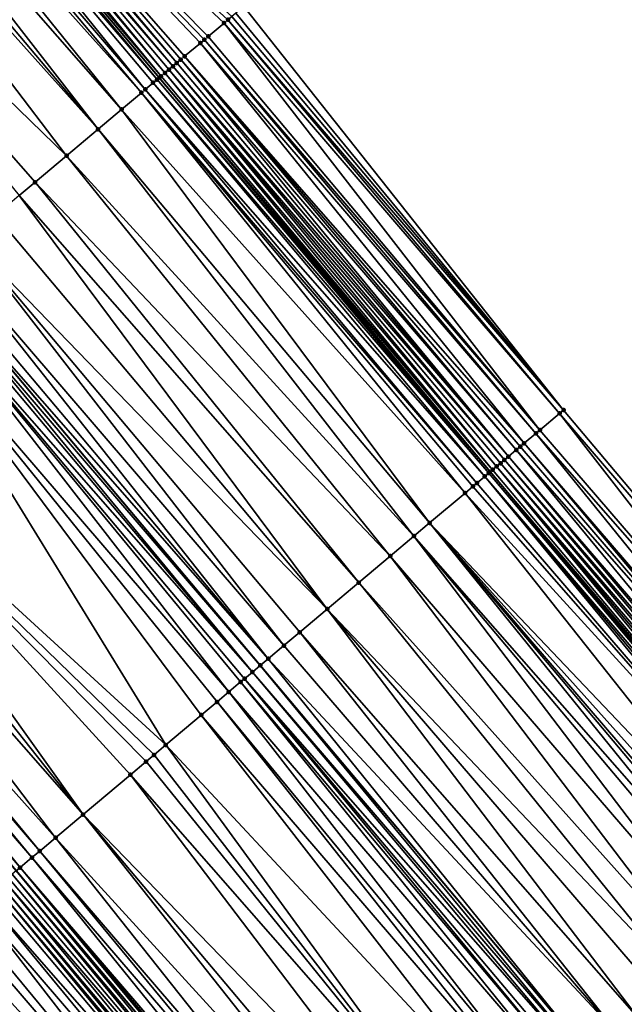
# Model space of a CAD drawing. Header units: feet. Extents: x 2004186 to 2014793, y 836912 to 864902.
# Tile 470 of 656: x 2007687 to 2007711, y 851628 to 851667. Entities that reach past the tile are written whole.
import ezdxf

# ---------------------------------------------------------------- set-up
doc = ezdxf.new("R2010")
doc.units = ezdxf.units.FT
doc.header["$LTSCALE"] = 100
doc.header["$MEASUREMENT"] = 0
for name, color, linetype, lineweight in [('EP_Travel Lane', 5, 'Continuous', 40), ('GPL_Skip Line', 2, 'Continuous', 40), ('Road Shots', 4, 'Continuous', 200), ('Road X-Section', 30, 'Continuous', 13)]:
    doc.layers.add(name, color=color, linetype=linetype, lineweight=lineweight)
doc.layers.add('I-77 SB_MM21-27-Surface-Border', color=7, linetype='Continuous')
doc.layers.add('I-77 SB_MM21-27-Surface-TIN', color=7, linetype='Continuous')

msp = doc.modelspace()

# ---------------------------------------------------------------- linework, layer by layer
at = {"layer": 'EP_Travel Lane'}
for points in [[(2007782.686232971, 851557.2412570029, 433.7958498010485), (2007769.80045487, 851572.5534538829, 433.8815698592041), (2007756.929217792, 851587.861149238, 433.9588030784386), (2007744.058041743, 851603.1687720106, 434.0614001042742), (2007731.186789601, 851618.4764852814, 434.1323963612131), (2007718.315545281, 851633.784189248, 434.206625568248), (2007705.444334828, 851649.0918529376, 434.2949388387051), (2007692.573054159, 851664.3996001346, 434.354049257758), (2007679.701829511, 851679.7072807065, 434.4364692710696), (2007666.830589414, 851695.014979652, 434.5124527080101), (2007653.949308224, 851710.3197456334, 434.5540885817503), (2007641.068784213, 851725.6196186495, 434.6458091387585), (2007628.188213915, 851740.9195466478, 434.7046418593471), (2007615.30766497, 851756.2194492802, 434.778561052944), (2007602.427108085, 851771.5193613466, 434.8469044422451), (2007589.54651904, 851786.819311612, 434.8923753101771)], [(2007751.491628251, 851557.1347434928, 433.8221837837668), (2007738.599280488, 851572.4246686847, 433.8977102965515), (2007725.706973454, 851587.7145455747, 433.9901244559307), (2007712.814590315, 851603.0045127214, 434.0509528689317), (2007699.922222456, 851618.2944617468, 434.1181382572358), (2007687.02989276, 851633.584365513, 434.2011402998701), (2007674.137544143, 851648.8742917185, 434.2763241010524), (2007661.245206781, 851664.1642045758, 434.3561411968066), (2007648.352864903, 851679.4541227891, 434.4341039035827), (2007635.435319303, 851694.7164796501, 434.5035539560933), (2007622.506948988, 851709.976055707, 434.5856615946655), (2007609.578546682, 851725.2356695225, 434.6450565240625), (2007596.650155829, 851740.4952698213, 434.712679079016), (2007583.721765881, 851755.7548690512, 434.7808641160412), (2007570.793330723, 851771.014521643, 434.817005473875), (2007557.86489253, 851786.2741778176, 434.8509902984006)]]:
    msp.add_polyline3d(points, dxfattribs=at)
at = {"layer": 'GPL_Skip Line'}
msp.add_polyline3d([(2007773.794784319, 851549.7693348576, 433.9359613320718), (2007760.925126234, 851565.0783076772, 434.0207287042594), (2007748.042018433, 851580.3759649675, 434.1063569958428), (2007735.158961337, 851595.6735620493, 434.2130335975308), (2007722.275788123, 851610.9712970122, 434.2715080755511), (2007709.392666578, 851626.2689706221, 434.3514310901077), (2007696.509546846, 851641.5666420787, 434.4321068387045), (2007683.62636174, 851656.8643911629, 434.4856448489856), (2007670.743281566, 851672.1620156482, 434.5827413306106), (2007657.860085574, 851687.4597776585, 434.6317604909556), (2007644.972511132, 851702.753757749, 434.7048551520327), (2007632.083729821, 851718.0467450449, 434.7708450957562), (2007619.194925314, 851733.3397598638, 434.8203452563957), (2007606.306136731, 851748.632755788, 434.8811657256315), (2007593.417325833, 851763.9257781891, 434.9261233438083), (2007580.528480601, 851779.2188413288, 434.9466733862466)], dxfattribs=at)
at = {"layer": 'I-77 SB_MM21-27-Surface-Border', "color": 3, "linetype": 'ByBlock', "lineweight": -2}
msp.add_polyline3d([(2007591.386305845, 851788.3702145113, 434.7703173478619), (2007604.733864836, 851773.463909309, 434.69425341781), (2007617.928434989, 851758.4287847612, 434.576800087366), (2007630.817211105, 851743.1358036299, 434.5072017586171), (2007643.706010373, 851727.8427950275, 434.4539273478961), (2007656.900594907, 851712.8076534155, 434.3467085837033), (2007669.63860744, 851697.380786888, 434.30776273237), (2007680.380496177, 851680.2789174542, 434.4181888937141), (2007695.863653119, 851667.1720922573, 434.0934191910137), (2007708.287999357, 851651.4877336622, 434.0793421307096), (2007721.171122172, 851636.1900585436, 433.9999380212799), (2007734.054243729, 851620.8923849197, 433.9200283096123), (2007746.478461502, 851605.2081788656, 433.852579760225), (2007759.20858075, 851589.7817019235, 433.7625568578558), (2007771.785840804, 851574.226251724, 433.721839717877), (2007784.359459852, 851558.6478275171, 433.6747839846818)], dxfattribs=at)
at = {"layer": 'I-77 SB_MM21-27-Surface-TIN', "color": 128, "linetype": 'ByBlock', "lineweight": -2}
for points in [[(2007680.227551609, 851680.1500455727, 434.4320473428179), (2007680.074587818, 851680.0211965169, 434.4379260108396), (2007693.11066745, 851664.8523787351, 434.3497449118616)], [(2007680.227551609, 851680.1500455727, 434.4320473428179), (2007693.263614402, 851664.9812477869, 434.3368755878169), (2007680.380496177, 851680.2789174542, 434.4181888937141)], [(2007680.227551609, 851680.1500455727, 434.4320473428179), (2007693.11066745, 851664.8523787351, 434.3497449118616), (2007693.263614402, 851664.9812477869, 434.3368755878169)], [(2007680.380496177, 851680.2789174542, 434.4181888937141), (2007695.251897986, 851666.6565772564, 434.1584584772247), (2007695.404835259, 851666.785457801, 434.1415714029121)], [(2007680.380496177, 851680.2789174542, 434.4181888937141), (2007695.098955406, 851666.5277030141, 434.1731423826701), (2007695.251897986, 851666.6565772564, 434.1584584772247)], [(2007680.380496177, 851680.2789174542, 434.4181888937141), (2007694.487172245, 851666.0122212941, 434.2265469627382), (2007695.098955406, 851666.5277030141, 434.1731423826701)], [(2007680.380496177, 851680.2789174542, 434.4181888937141), (2007694.334207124, 851665.8833738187, 434.2318733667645), (2007694.487172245, 851666.0122212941, 434.2265469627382)], [(2007680.380496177, 851680.2789174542, 434.4181888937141), (2007694.181256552, 851665.7545090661, 434.2432397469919), (2007694.334207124, 851665.8833738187, 434.2318733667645)], [(2007680.380496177, 851680.2789174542, 434.4181888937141), (2007693.569472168, 851665.2390287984, 434.2961366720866), (2007694.181256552, 851665.7545090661, 434.2432397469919)], [(2007680.380496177, 851680.2789174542, 434.4181888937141), (2007693.4165386, 851665.1101438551, 434.3145615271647), (2007693.569472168, 851665.2390287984, 434.2961366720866)], [(2007680.380496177, 851680.2789174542, 434.4181888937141), (2007693.263614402, 851664.9812477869, 434.3368755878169), (2007693.4165386, 851665.1101438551, 434.3145615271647)], [(2007679.462713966, 851679.5058224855, 434.4536828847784), (2007692.498781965, 851664.337018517, 434.3606735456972), (2007679.701829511, 851679.7072807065, 434.4364692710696)], [(2007679.768616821, 851679.7635499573, 434.4316613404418), (2007679.701829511, 851679.7072807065, 434.4364692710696), (2007692.651727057, 851664.4658897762, 434.3470324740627)], [(2007692.498781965, 851664.337018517, 434.3606735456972), (2007692.573054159, 851664.3996001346, 434.354049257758), (2007679.701829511, 851679.7072807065, 434.4364692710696)], [(2007692.651727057, 851664.4658897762, 434.3470324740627), (2007679.701829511, 851679.7072807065, 434.4364692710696), (2007692.573054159, 851664.3996001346, 434.354049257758)], [(2007679.921608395, 851679.8923660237, 434.4373154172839), (2007679.768616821, 851679.7635499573, 434.4316613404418), (2007692.651727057, 851664.4658897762, 434.3470324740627)], [(2007680.074587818, 851680.0211965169, 434.4379260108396), (2007679.921608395, 851679.8923660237, 434.4373154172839), (2007692.804716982, 851664.5947077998, 434.3520021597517)], [(2007679.921608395, 851679.8923660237, 434.4373154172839), (2007692.651727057, 851664.4658897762, 434.3470324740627), (2007692.804716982, 851664.5947077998, 434.3520021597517)], [(2007680.074587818, 851680.0211965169, 434.4379260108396), (2007692.957700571, 851664.7235333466, 434.354341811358), (2007693.11066745, 851664.8523787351, 434.3497449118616)], [(2007680.074587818, 851680.0211965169, 434.4379260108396), (2007692.804716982, 851664.5947077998, 434.3520021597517), (2007692.957700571, 851664.7235333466, 434.354341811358)], [(2007679.462713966, 851679.5058224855, 434.4536828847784), (2007679.003820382, 851679.1192779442, 434.4704010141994), (2007692.039895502, 851663.9504655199, 434.3803482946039)], [(2007679.462713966, 851679.5058224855, 434.4536828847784), (2007692.345827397, 851664.2081585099, 434.3703809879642), (2007692.498781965, 851664.337018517, 434.3606735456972)], [(2007679.462713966, 851679.5058224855, 434.4536828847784), (2007692.039895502, 851663.9504655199, 434.3803482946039), (2007692.345827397, 851664.2081585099, 434.3703809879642)], [(2007679.003820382, 851679.1192779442, 434.4704010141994), (2007678.544915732, 851678.7327465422, 434.4825257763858), (2007691.886923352, 851663.8216263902, 434.3827571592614)], [(2007679.003820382, 851679.1192779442, 434.4704010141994), (2007691.886923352, 851663.8216263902, 434.3827571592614), (2007692.039895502, 851663.9504655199, 434.3803482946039)], [(2007678.544915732, 851678.7327465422, 434.4825257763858), (2007677.933028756, 851678.2173880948, 434.4928346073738), (2007691.122062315, 851663.1774310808, 434.3946828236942)], [(2007678.544915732, 851678.7327465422, 434.4825257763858), (2007691.122062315, 851663.1774310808, 434.3946828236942), (2007691.886923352, 851663.8216263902, 434.3827571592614)], [(2007677.933028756, 851678.2173880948, 434.4928346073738), (2007677.3211309, 851677.7020425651, 434.4986275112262), (2007690.204217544, 851662.404410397, 434.4042086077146)], [(2007677.933028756, 851678.2173880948, 434.4928346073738), (2007690.204217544, 851662.404410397, 434.4042086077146), (2007691.122062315, 851663.1774310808, 434.3946828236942)], [(2007677.3211309, 851677.7020425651, 434.4986275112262), (2007676.862209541, 851677.315531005, 434.5038156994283), (2007690.204217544, 851662.404410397, 434.4042086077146)], [(2007676.862209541, 851677.315531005, 434.5038156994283), (2007674.567593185, 851675.3829845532, 434.5257892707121), (2007688.980429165, 851661.3737106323, 434.4188393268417)], [(2007676.862209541, 851677.315531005, 434.5038156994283), (2007688.980429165, 851661.3737106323, 434.4188393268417), (2007690.204217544, 851662.404410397, 434.4042086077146)], [(2007674.567593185, 851675.3829845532, 434.5257892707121), (2007687.756627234, 851660.3430269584, 434.4278447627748), (2007688.980429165, 851661.3737106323, 434.4188393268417)], [(2007674.567593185, 851675.3829845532, 434.5257892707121), (2007687.14473076, 851659.8276797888, 434.4342117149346), (2007687.756627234, 851660.3430269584, 434.4278447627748)], [(2007695.557765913, 851666.9143462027, 434.1219374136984), (2007708.287999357, 851651.4877336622, 434.0793421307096), (2007695.863653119, 851667.1720922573, 434.0934191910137)], [(2007695.251897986, 851666.6565772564, 434.1584584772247), (2007695.098955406, 851666.5277030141, 434.1731423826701), (2007708.135046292, 851651.3588718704, 434.089673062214)], [(2007695.404835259, 851666.785457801, 434.1415714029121), (2007695.251897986, 851666.6565772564, 434.1584584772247), (2007708.287999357, 851651.4877336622, 434.0793421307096)], [(2007695.251897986, 851666.6565772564, 434.1584584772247), (2007708.135046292, 851651.3588718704, 434.089673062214), (2007708.287999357, 851651.4877336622, 434.0793421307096)], [(2007695.557765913, 851666.9143462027, 434.1219374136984), (2007695.404835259, 851666.785457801, 434.1415714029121), (2007708.287999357, 851651.4877336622, 434.0793421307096)], [(2007695.098955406, 851666.5277030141, 434.1731423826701), (2007694.487172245, 851666.0122212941, 434.2265469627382), (2007707.370321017, 851650.7145153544, 434.1579532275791)], [(2007695.098955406, 851666.5277030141, 434.1731423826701), (2007707.370321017, 851650.7145153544, 434.1579532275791), (2007708.135046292, 851651.3588718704, 434.089673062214)], [(2007694.487172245, 851666.0122212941, 434.2265469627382), (2007694.334207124, 851665.8833738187, 434.2318733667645), (2007707.370321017, 851650.7145153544, 434.1579532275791)], [(2007694.181256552, 851665.7545090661, 434.2432397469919), (2007693.569472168, 851665.2390287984, 434.2961366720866), (2007706.758519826, 851650.1990550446, 434.2038715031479)], [(2007694.334207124, 851665.8833738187, 434.2318733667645), (2007694.181256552, 851665.7545090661, 434.2432397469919), (2007707.2173678, 851650.5856537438, 434.1682208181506)], [(2007694.181256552, 851665.7545090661, 434.2432397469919), (2007706.758519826, 851650.1990550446, 434.2038715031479), (2007707.2173678, 851650.5856537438, 434.1682208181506)], [(2007694.334207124, 851665.8833738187, 434.2318733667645), (2007707.2173678, 851650.5856537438, 434.1682208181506), (2007707.370321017, 851650.7145153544, 434.1579532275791)], [(2007693.569472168, 851665.2390287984, 434.2961366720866), (2007693.4165386, 851665.1101438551, 434.3145615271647), (2007706.452638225, 851649.9413023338, 434.2347159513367)], [(2007693.569472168, 851665.2390287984, 434.2961366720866), (2007706.605575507, 851650.0701828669, 434.2178332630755), (2007706.758519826, 851650.1990550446, 434.2038715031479)], [(2007693.569472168, 851665.2390287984, 434.2961366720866), (2007706.452638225, 851649.9413023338, 434.2347159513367), (2007706.605575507, 851650.0701828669, 434.2178332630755)], [(2007693.11066745, 851664.8523787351, 434.3497449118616), (2007692.957700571, 851664.7235333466, 434.354341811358), (2007705.993827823, 851649.5546590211, 434.2859631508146)], [(2007693.263614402, 851664.9812477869, 434.3368755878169), (2007693.11066745, 851664.8523787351, 434.3497449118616), (2007706.146771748, 851649.6835316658, 434.2718381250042)], [(2007693.11066745, 851664.8523787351, 434.3497449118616), (2007705.993827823, 851649.5546590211, 434.2859631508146), (2007706.146771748, 851649.6835316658, 434.2718381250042)], [(2007693.4165386, 851665.1101438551, 434.3145615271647), (2007693.263614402, 851664.9812477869, 434.3368755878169), (2007706.146771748, 851649.6835316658, 434.2718381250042)], [(2007693.4165386, 851665.1101438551, 434.3145615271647), (2007706.146771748, 851649.6835316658, 434.2718381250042), (2007706.452638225, 851649.9413023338, 434.2347159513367)], [(2007692.498781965, 851664.337018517, 434.3606735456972), (2007705.444334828, 851649.0918529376, 434.2949388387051), (2007692.573054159, 851664.3996001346, 434.354049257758)], [(2007692.651727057, 851664.4658897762, 434.3470324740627), (2007692.573054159, 851664.3996001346, 434.354049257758), (2007705.534910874, 851649.1681422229, 434.2929819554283)], [(2007705.534910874, 851649.1681422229, 434.2929819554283), (2007692.573054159, 851664.3996001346, 434.354049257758), (2007705.444334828, 851649.0918529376, 434.2949388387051)], [(2007692.804716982, 851664.5947077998, 434.3520021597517), (2007692.651727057, 851664.4658897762, 434.3470324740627), (2007705.534910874, 851649.1681422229, 434.2929819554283)], [(2007692.957700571, 851664.7235333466, 434.354341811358), (2007692.804716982, 851664.5947077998, 434.3520021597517), (2007705.687892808, 851649.296969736, 434.2946345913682)], [(2007692.804716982, 851664.5947077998, 434.3520021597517), (2007705.534910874, 851649.1681422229, 434.2929819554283), (2007705.687892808, 851649.296969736, 434.2946345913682)], [(2007692.957700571, 851664.7235333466, 434.354341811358), (2007705.840867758, 851649.4258055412, 434.2933883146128), (2007705.993827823, 851649.5546590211, 434.2859631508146)], [(2007692.957700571, 851664.7235333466, 434.354341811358), (2007705.687892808, 851649.296969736, 434.2946345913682), (2007705.840867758, 851649.4258055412, 434.2933883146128)], [(2007692.345827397, 851664.2081585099, 434.3703809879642), (2007692.039895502, 851663.9504655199, 434.3803482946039), (2007705.228980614, 851648.9104472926, 434.3036269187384)], [(2007692.498781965, 851664.337018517, 434.3606735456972), (2007692.345827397, 851664.2081585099, 434.3703809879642), (2007705.381940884, 851649.0393005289, 434.2962868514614)], [(2007692.345827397, 851664.2081585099, 434.3703809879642), (2007705.228980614, 851648.9104472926, 434.3036269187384), (2007705.381940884, 851649.0393005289, 434.2962868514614)], [(2007692.498781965, 851664.337018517, 434.3606735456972), (2007705.381940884, 851649.0393005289, 434.2962868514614), (2007705.444334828, 851649.0918529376, 434.2949388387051)], [(2007691.886923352, 851663.8216263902, 434.3827571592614), (2007691.122062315, 851663.1774310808, 434.3946828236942), (2007704.464130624, 851648.2662388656, 434.3201364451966)], [(2007692.039895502, 851663.9504655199, 434.3803482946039), (2007691.886923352, 851663.8216263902, 434.3827571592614), (2007704.923042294, 851648.6527619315, 434.3109264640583)], [(2007691.886923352, 851663.8216263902, 434.3827571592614), (2007704.770067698, 851648.5239257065, 434.3123194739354), (2007704.923042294, 851648.6527619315, 434.3109264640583)], [(2007691.886923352, 851663.8216263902, 434.3827571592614), (2007704.464130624, 851648.2662388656, 434.3201364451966), (2007704.770067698, 851648.5239257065, 434.3123194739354)], [(2007692.039895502, 851663.9504655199, 434.3803482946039), (2007704.923042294, 851648.6527619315, 434.3109264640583), (2007705.228980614, 851648.9104472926, 434.3036269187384)], [(2007691.122062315, 851663.1774310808, 434.3946828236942), (2007690.204217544, 851662.404410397, 434.4042086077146), (2007703.087383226, 851647.1066843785, 434.3426236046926)], [(2007691.122062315, 851663.1774310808, 434.3946828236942), (2007703.087383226, 851647.1066843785, 434.3426236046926), (2007704.464130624, 851648.2662388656, 434.3201364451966)], [(2007690.204217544, 851662.404410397, 434.4042086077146), (2007688.980429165, 851661.3737106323, 434.4188393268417), (2007702.475486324, 851646.5913377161, 434.3488117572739)], [(2007690.204217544, 851662.404410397, 434.4042086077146), (2007702.475486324, 851646.5913377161, 434.3488117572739), (2007703.087383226, 851647.1066843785, 434.3426236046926)], [(2007688.980429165, 851661.3737106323, 434.4188393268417), (2007687.756627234, 851660.3430269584, 434.4278447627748), (2007701.557649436, 851645.8183076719, 434.3616075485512)], [(2007688.980429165, 851661.3737106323, 434.4188393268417), (2007701.557649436, 851645.8183076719, 434.3616075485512), (2007702.475486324, 851646.5913377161, 434.3488117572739)], [(2007687.756627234, 851660.3430269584, 434.4278447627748), (2007687.14473076, 851659.8276797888, 434.4342117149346), (2007700.333849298, 851644.7876218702, 434.3713538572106)], [(2007687.756627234, 851660.3430269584, 434.4278447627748), (2007700.333849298, 851644.7876218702, 434.3713538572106), (2007701.557649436, 851645.8183076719, 434.3616075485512)], [(2007687.14473076, 851659.8276797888, 434.4342117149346), (2007686.226887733, 851659.0546570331, 434.4444618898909), (2007699.110051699, 851643.7569330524, 434.382154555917)], [(2007687.14473076, 851659.8276797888, 434.4342117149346), (2007699.110051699, 851643.7569330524, 434.382154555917), (2007700.333849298, 851644.7876218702, 434.3713538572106)], [(2007686.226887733, 851659.0546570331, 434.4444618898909), (2007685.156083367, 851658.1527823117, 434.4616081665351), (2007699.110051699, 851643.7569330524, 434.382154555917)], [(2007685.156083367, 851658.1527823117, 434.4616081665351), (2007684.391228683, 851657.5085794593, 434.4761707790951), (2007697.427372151, 851642.3396858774, 434.4145026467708)], [(2007685.156083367, 851658.1527823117, 434.4616081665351), (2007698.039247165, 851642.8550585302, 434.3992285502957), (2007699.110051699, 851643.7569330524, 434.382154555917)], [(2007685.156083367, 851658.1527823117, 434.4616081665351), (2007697.427372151, 851642.3396858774, 434.4145026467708), (2007698.039247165, 851642.8550585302, 434.3992285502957)], [(2007684.391228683, 851657.5085794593, 434.4761707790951), (2007683.932306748, 851657.1220685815, 434.4811210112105), (2007696.815484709, 851641.8243279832, 434.4246173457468)], [(2007684.391228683, 851657.5085794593, 434.4761707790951), (2007696.815484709, 851641.8243279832, 434.4246173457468), (2007697.427372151, 851642.3396858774, 434.4145026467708)], [(2007683.932306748, 851657.1220685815, 434.4811210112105), (2007683.62636174, 851656.8643911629, 434.4856448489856), (2007696.815484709, 851641.8243279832, 434.4246173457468)], [(2007683.473389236, 851656.7355524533, 434.4879067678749), (2007683.320405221, 851656.6067274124, 434.4853902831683), (2007696.203591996, 851641.308976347, 434.4325443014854)], [(2007683.473389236, 851656.7355524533, 434.4879067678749), (2007696.509546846, 851641.5666420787, 434.4321068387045), (2007683.62636174, 851656.8643911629, 434.4856448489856)], [(2007683.473389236, 851656.7355524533, 434.4879067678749), (2007696.203591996, 851641.308976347, 434.4325443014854), (2007696.509546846, 851641.5666420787, 434.4321068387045)], [(2007696.815484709, 851641.8243279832, 434.4246173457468), (2007683.62636174, 851656.8643911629, 434.4856448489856), (2007696.509546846, 851641.5666420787, 434.4321068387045)], [(2007683.01445113, 851656.3490607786, 434.4861437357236), (2007682.249515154, 851655.704954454, 434.4669611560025), (2007695.285699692, 851640.5360121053, 434.4223361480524)], [(2007683.320405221, 851656.6067274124, 434.4853902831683), (2007683.01445113, 851656.3490607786, 434.4861437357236), (2007696.203591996, 851641.308976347, 434.4325443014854)], [(2007683.01445113, 851656.3490607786, 434.4861437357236), (2007695.897640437, 851641.0513067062, 434.4343482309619), (2007696.203591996, 851641.308976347, 434.4325443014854)], [(2007683.01445113, 851656.3490607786, 434.4861437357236), (2007695.744660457, 851640.922476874, 434.4335063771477), (2007695.897640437, 851641.0513067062, 434.4343482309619)], [(2007683.01445113, 851656.3490607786, 434.4861437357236), (2007695.285699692, 851640.5360121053, 434.4223361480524), (2007695.744660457, 851640.922476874, 434.4335063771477)], [(2007682.249515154, 851655.704954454, 434.4669611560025), (2007677.965873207, 851652.0979596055, 434.3593394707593), (2007692.837888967, 851638.4748903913, 434.3544695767)], [(2007682.249515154, 851655.704954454, 434.4669611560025), (2007694.826732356, 851640.1495551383, 434.4084384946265), (2007695.285699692, 851640.5360121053, 434.4223361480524)], [(2007682.249515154, 851655.704954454, 434.4669611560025), (2007694.214783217, 851639.6342705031, 434.3929424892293), (2007694.826732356, 851640.1495551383, 434.4084384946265)], [(2007682.249515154, 851655.704954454, 434.4669611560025), (2007692.837888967, 851638.4748903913, 434.3544695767), (2007694.214783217, 851639.6342705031, 434.3929424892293)], [(2007677.965873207, 851652.0979596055, 434.3593394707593), (2007677.200951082, 851651.4538368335, 434.3459067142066), (2007689.625154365, 851635.7696479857, 434.2724410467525)], [(2007677.965873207, 851652.0979596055, 434.3593394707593), (2007692.378929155, 851638.0884244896, 434.3436954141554), (2007692.837888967, 851638.4748903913, 434.3544695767)], [(2007677.965873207, 851652.0979596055, 434.3593394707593), (2007692.072950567, 851637.8307869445, 434.3342790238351), (2007692.378929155, 851638.0884244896, 434.3436954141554)], [(2007677.965873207, 851652.0979596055, 434.3593394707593), (2007691.461006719, 851637.3154960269, 434.3209792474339), (2007692.072950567, 851637.8307869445, 434.3342790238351)], [(2007677.965873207, 851652.0979596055, 434.3593394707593), (2007689.625154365, 851635.7696479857, 434.2724410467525), (2007691.461006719, 851637.3154960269, 434.3209792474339)], [(2007677.200951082, 851651.4538368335, 434.3459067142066), (2007676.436023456, 851650.8097205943, 434.3301901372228), (2007689.625154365, 851635.7696479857, 434.2724410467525)], [(2007708.135046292, 851651.3588718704, 434.089673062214), (2007707.370321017, 851650.7145153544, 434.1579532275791), (2007720.406398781, 851635.545699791, 434.0690006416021)], [(2007708.287999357, 851651.4877336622, 434.0793421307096), (2007708.135046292, 851651.3588718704, 434.089673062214), (2007721.171122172, 851636.1900585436, 433.9999380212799)], [(2007708.135046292, 851651.3588718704, 434.089673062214), (2007720.406398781, 851635.545699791, 434.0690006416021), (2007721.171122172, 851636.1900585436, 433.9999380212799)], [(2007676.436023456, 851650.8097205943, 434.3301901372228), (2007675.212149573, 851649.7791223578, 434.3093274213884), (2007688.554262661, 851634.8678769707, 434.2533298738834)], [(2007676.436023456, 851650.8097205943, 434.3301901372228), (2007688.554262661, 851634.8678769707, 434.2533298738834), (2007689.625154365, 851635.7696479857, 434.2724410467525)], [(2007707.2173678, 851650.5856537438, 434.1682208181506), (2007706.758519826, 851650.1990550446, 434.2038715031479), (2007719.79459762, 851635.0302394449, 434.114931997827)], [(2007707.370321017, 851650.7145153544, 434.1579532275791), (2007707.2173678, 851650.5856537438, 434.1682208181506), (2007720.406398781, 851635.545699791, 434.0690006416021)], [(2007707.2173678, 851650.5856537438, 434.1682208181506), (2007719.79459762, 851635.0302394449, 434.114931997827), (2007720.406398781, 851635.545699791, 434.0690006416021)], [(2007706.452638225, 851649.9413023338, 434.2347159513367), (2007706.146771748, 851649.6835316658, 434.2718381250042), (2007719.182833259, 851634.514735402, 434.1761394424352)], [(2007706.605575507, 851650.0701828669, 434.2178332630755), (2007706.452638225, 851649.9413023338, 434.2347159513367), (2007719.641653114, 851634.9013674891, 434.1288163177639)], [(2007706.452638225, 851649.9413023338, 434.2347159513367), (2007719.182833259, 851634.514735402, 434.1761394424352), (2007719.641653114, 851634.9013674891, 434.1288163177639)], [(2007706.758519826, 851650.1990550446, 434.2038715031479), (2007706.605575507, 851650.0701828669, 434.2178332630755), (2007719.641653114, 851634.9013674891, 434.1288163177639)], [(2007706.758519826, 851650.1990550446, 434.2038715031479), (2007719.641653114, 851634.9013674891, 434.1288163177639), (2007719.79459762, 851635.0302394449, 434.114931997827)], [(2007674.906176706, 851649.5214780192, 434.3022867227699), (2007674.600188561, 851649.2638518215, 434.288904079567), (2007687.636344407, 851634.0949435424, 434.2323497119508)], [(2007675.212149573, 851649.7791223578, 434.3093274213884), (2007674.906176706, 851649.5214780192, 434.3022867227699), (2007687.942321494, 851634.3525828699, 434.2411429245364)], [(2007674.906176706, 851649.5214780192, 434.3022867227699), (2007687.636344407, 851634.0949435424, 434.2323497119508), (2007687.942321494, 851634.3525828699, 434.2411429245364)], [(2007675.212149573, 851649.7791223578, 434.3093274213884), (2007687.942321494, 851634.3525828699, 434.2411429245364), (2007688.554262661, 851634.8678769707, 434.2533298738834)], [(2007705.993827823, 851649.5546590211, 434.2859631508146), (2007705.840867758, 851649.4258055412, 434.2933883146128), (2007718.876931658, 851634.2570064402, 434.1986816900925)], [(2007706.146771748, 851649.6835316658, 434.2718381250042), (2007705.993827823, 851649.5546590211, 434.2859631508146), (2007719.029886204, 851634.3858664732, 434.1889654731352)], [(2007705.993827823, 851649.5546590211, 434.2859631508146), (2007718.876931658, 851634.2570064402, 434.1986816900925), (2007719.029886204, 851634.3858664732, 434.1889654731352)], [(2007706.146771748, 851649.6835316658, 434.2718381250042), (2007719.029886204, 851634.3858664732, 434.1889654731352), (2007719.182833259, 851634.514735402, 434.1761394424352)], [(2007674.600188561, 851649.2638518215, 434.288904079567), (2007674.141224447, 851648.8773910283, 434.2763452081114), (2007687.17736973, 851633.7084952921, 434.2154046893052)], [(2007674.600188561, 851649.2638518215, 434.288904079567), (2007687.17736973, 851633.7084952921, 434.2154046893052), (2007687.636344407, 851634.0949435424, 434.2323497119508)], [(2007705.381940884, 851649.0393005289, 434.2962868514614), (2007718.315545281, 851633.784189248, 434.206625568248), (2007705.444334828, 851649.0918529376, 434.2949388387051)], [(2007705.534910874, 851649.1681422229, 434.2929819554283), (2007705.444334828, 851649.0918529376, 434.2949388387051), (2007718.418011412, 851633.8704935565, 434.2043323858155)], [(2007718.418011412, 851633.8704935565, 434.2043323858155), (2007705.444334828, 851649.0918529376, 434.2949388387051), (2007718.315545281, 851633.784189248, 434.206625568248)], [(2007705.687892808, 851649.296969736, 434.2946345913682), (2007705.534910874, 851649.1681422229, 434.2929819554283), (2007718.418011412, 851633.8704935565, 434.2043323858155)], [(2007705.840867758, 851649.4258055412, 434.2933883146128), (2007705.687892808, 851649.296969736, 434.2946345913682), (2007718.72396899, 851634.1281560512, 434.2050264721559)], [(2007705.687892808, 851649.296969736, 434.2946345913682), (2007718.570992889, 851633.9993216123, 434.2057950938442), (2007718.72396899, 851634.1281560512, 434.2050264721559)], [(2007705.687892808, 851649.296969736, 434.2946345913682), (2007718.418011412, 851633.8704935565, 434.2043323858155), (2007718.570992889, 851633.9993216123, 434.2057950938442)], [(2007705.840867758, 851649.4258055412, 434.2933883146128), (2007718.72396899, 851634.1281560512, 434.2050264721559), (2007718.876931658, 851634.2570064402, 434.1986816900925)], [(2007674.141224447, 851648.8773910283, 434.2763452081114), (2007687.02989276, 851633.584365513, 434.2011402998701), (2007687.17736973, 851633.7084952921, 434.2154046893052)], [(2007705.228980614, 851648.9104472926, 434.3036269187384), (2007704.923042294, 851648.6527619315, 434.3109264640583), (2007717.959119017, 851633.4839476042, 434.2215435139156)], [(2007705.381940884, 851649.0393005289, 434.2962868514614), (2007705.228980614, 851648.9104472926, 434.3036269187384), (2007718.265041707, 851633.7416515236, 434.2077558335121)], [(2007705.228980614, 851648.9104472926, 434.3036269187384), (2007718.112083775, 851633.6127955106, 434.2160667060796), (2007718.265041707, 851633.7416515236, 434.2077558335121)], [(2007705.228980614, 851648.9104472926, 434.3036269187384), (2007717.959119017, 851633.4839476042, 434.2215435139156), (2007718.112083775, 851633.6127955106, 434.2160667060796)], [(2007705.381940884, 851649.0393005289, 434.2962868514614), (2007718.265041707, 851633.7416515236, 434.2077558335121), (2007718.315545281, 851633.784189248, 434.206625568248)], [(2007704.770067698, 851648.5239257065, 434.3123194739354), (2007704.464130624, 851648.2662388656, 434.3201364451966), (2007717.959119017, 851633.4839476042, 434.2215435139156)], [(2007704.923042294, 851648.6527619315, 434.3109264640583), (2007704.770067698, 851648.5239257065, 434.3123194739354), (2007717.959119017, 851633.4839476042, 434.2215435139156)], [(2007704.464130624, 851648.2662388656, 434.3201364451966), (2007703.087383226, 851647.1066843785, 434.3426236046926), (2007716.888316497, 851632.5820706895, 434.2394546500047)], [(2007704.464130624, 851648.2662388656, 434.3201364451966), (2007716.888316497, 851632.5820706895, 434.2394546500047), (2007717.959119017, 851633.4839476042, 434.2215435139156)], [(2007703.087383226, 851647.1066843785, 434.3426236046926), (2007702.475486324, 851646.5913377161, 434.3488117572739), (2007715.664557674, 851631.5513358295, 434.2663521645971)], [(2007703.087383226, 851647.1066843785, 434.3426236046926), (2007716.429387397, 851632.1955683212, 434.2414292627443), (2007716.888316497, 851632.5820706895, 434.2394546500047)], [(2007703.087383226, 851647.1066843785, 434.3426236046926), (2007716.123466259, 851631.9378625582, 434.255861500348), (2007716.429387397, 851632.1955683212, 434.2414292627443)], [(2007703.087383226, 851647.1066843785, 434.3426236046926), (2007715.970498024, 851631.8090187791, 434.2598954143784), (2007716.123466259, 851631.9378625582, 434.255861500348)], [(2007703.087383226, 851647.1066843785, 434.3426236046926), (2007715.664557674, 851631.5513358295, 434.2663521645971), (2007715.970498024, 851631.8090187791, 434.2598954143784)], [(2007702.475486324, 851646.5913377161, 434.3488117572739), (2007701.557649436, 851645.8183076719, 434.3616075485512), (2007714.59372517, 851630.6494945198, 434.271816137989)], [(2007702.475486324, 851646.5913377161, 434.3488117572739), (2007715.358601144, 851631.2936720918, 434.2660926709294), (2007715.664557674, 851631.5513358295, 434.2663521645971)], [(2007702.475486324, 851646.5913377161, 434.3488117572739), (2007714.59372517, 851630.6494945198, 434.271816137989), (2007715.358601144, 851631.2936720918, 434.2660926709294)], [(2007701.557649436, 851645.8183076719, 434.3616075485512), (2007700.333849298, 851644.7876218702, 434.3713538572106), (2007713.675881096, 851629.8764730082, 434.2816297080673)], [(2007701.557649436, 851645.8183076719, 434.3616075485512), (2007713.675881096, 851629.8764730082, 434.2816297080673), (2007714.59372517, 851630.6494945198, 434.271816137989)], [(2007700.333849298, 851644.7876218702, 434.3713538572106), (2007699.110051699, 851643.7569330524, 434.382154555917), (2007712.911013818, 851629.2322851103, 434.2909631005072)], [(2007700.333849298, 851644.7876218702, 434.3713538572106), (2007712.911013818, 851629.2322851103, 434.2909631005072), (2007713.675881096, 851629.8764730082, 434.2816297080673)], [(2007699.110051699, 851643.7569330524, 434.382154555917), (2007698.039247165, 851642.8550585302, 434.3992285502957), (2007711.228306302, 851627.8150711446, 434.3117027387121)], [(2007699.110051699, 851643.7569330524, 434.382154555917), (2007712.146140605, 851628.5881042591, 434.2978329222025), (2007712.911013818, 851629.2322851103, 434.2909631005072)], [(2007699.110051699, 851643.7569330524, 434.382154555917), (2007711.228306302, 851627.8150711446, 434.3117027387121), (2007712.146140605, 851628.5881042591, 434.2978329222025)], [(2007698.039247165, 851642.8550585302, 434.3992285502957), (2007697.427372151, 851642.3396858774, 434.4145026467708), (2007710.463456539, 851627.1708624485, 434.3283069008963)], [(2007698.039247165, 851642.8550585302, 434.3992285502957), (2007710.463456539, 851627.1708624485, 434.3283069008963), (2007711.228306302, 851627.8150711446, 434.3117027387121)], [(2007697.427372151, 851642.3396858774, 434.4145026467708), (2007696.815484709, 851641.8243279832, 434.4246173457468), (2007710.463456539, 851627.1708624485, 434.3283069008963)], [(2007696.815484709, 851641.8243279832, 434.4246173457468), (2007696.509546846, 851641.5666420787, 434.4321068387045), (2007709.392666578, 851626.2689706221, 434.3514310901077)], [(2007696.815484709, 851641.8243279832, 434.4246173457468), (2007709.392666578, 851626.2689706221, 434.3514310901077), (2007710.463456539, 851627.1708624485, 434.3283069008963)], [(2007696.203591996, 851641.308976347, 434.4325443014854), (2007709.239691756, 851626.1401346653, 434.3527305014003), (2007696.509546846, 851641.5666420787, 434.4321068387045)], [(2007709.239691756, 851626.1401346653, 434.3527305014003), (2007709.392666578, 851626.2689706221, 434.3514310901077), (2007696.509546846, 851641.5666420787, 434.4321068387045)], [(2007695.897640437, 851641.0513067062, 434.4343482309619), (2007695.744660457, 851640.922476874, 434.4335063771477), (2007708.627777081, 851625.6248091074, 434.351541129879)], [(2007696.203591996, 851641.308976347, 434.4325443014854), (2007695.897640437, 851641.0513067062, 434.4343482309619), (2007709.08670991, 851626.0113070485, 434.3511142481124)], [(2007695.897640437, 851641.0513067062, 434.4343482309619), (2007708.780757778, 851625.7536380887, 434.3526802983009), (2007709.08670991, 851626.0113070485, 434.3511142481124)], [(2007695.897640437, 851641.0513067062, 434.4343482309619), (2007708.627777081, 851625.6248091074, 434.351541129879), (2007708.780757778, 851625.7536380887, 434.3526802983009)], [(2007696.203591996, 851641.308976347, 434.4325443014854), (2007709.08670991, 851626.0113070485, 434.3511142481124), (2007709.239691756, 851626.1401346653, 434.3527305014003)], [(2007695.744660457, 851640.922476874, 434.4335063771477), (2007695.285699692, 851640.5360121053, 434.4223361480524), (2007708.321804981, 851625.3671638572, 434.3448185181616)], [(2007695.744660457, 851640.922476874, 434.4335063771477), (2007708.321804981, 851625.3671638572, 434.3448185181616), (2007708.627777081, 851625.6248091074, 434.351541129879)], [(2007695.285699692, 851640.5360121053, 434.4223361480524), (2007694.826732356, 851640.1495551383, 434.4084384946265), (2007707.556858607, 851624.7230698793, 434.3213182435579)], [(2007695.285699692, 851640.5360121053, 434.4223361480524), (2007707.556858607, 851624.7230698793, 434.3213182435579), (2007708.321804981, 851625.3671638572, 434.3448185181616)], [(2007694.826732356, 851640.1495551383, 434.4084384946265), (2007694.214783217, 851639.6342705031, 434.3929424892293), (2007707.250886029, 851624.4654251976, 434.3143969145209)], [(2007694.826732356, 851640.1495551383, 434.4084384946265), (2007707.250886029, 851624.4654251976, 434.3143969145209), (2007707.556858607, 851624.7230698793, 434.3213182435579)], [(2007694.214783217, 851639.6342705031, 434.3929424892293), (2007692.837888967, 851638.4748903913, 434.3544695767), (2007706.485942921, 851623.8213273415, 434.2922524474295)], [(2007694.214783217, 851639.6342705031, 434.3929424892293), (2007706.485942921, 851623.8213273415, 434.2922524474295), (2007707.250886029, 851624.4654251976, 434.3143969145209)], [(2007692.837888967, 851638.4748903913, 434.3544695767), (2007692.378929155, 851638.0884244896, 434.3436954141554), (2007704.650101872, 851622.2754658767, 434.2484083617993)], [(2007692.837888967, 851638.4748903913, 434.3544695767), (2007704.650101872, 851622.2754658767, 434.2484083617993), (2007706.485942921, 851623.8213273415, 434.2922524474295)], [(2007692.378929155, 851638.0884244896, 434.3436954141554), (2007692.072950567, 851637.8307869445, 434.3342790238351), (2007704.650101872, 851622.2754658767, 434.2484083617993)], [(2007692.072950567, 851637.8307869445, 434.3342790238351), (2007691.461006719, 851637.3154960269, 434.3209792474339), (2007704.650101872, 851622.2754658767, 434.2484083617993)], [(2007691.461006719, 851637.3154960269, 434.3209792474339), (2007689.625154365, 851635.7696479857, 434.2724410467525), (2007703.579183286, 851621.3737267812, 434.2181391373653)], [(2007691.461006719, 851637.3154960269, 434.3209792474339), (2007703.579183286, 851621.3737267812, 434.2181391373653), (2007704.650101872, 851622.2754658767, 434.2484083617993)], [(2007689.625154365, 851635.7696479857, 434.2724410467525), (2007688.554262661, 851634.8678769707, 434.2533298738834), (2007702.049326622, 851620.0854959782, 434.1861175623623)], [(2007689.625154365, 851635.7696479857, 434.2724410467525), (2007702.508282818, 851620.4719661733, 434.1953905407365), (2007703.579183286, 851621.3737267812, 434.2181391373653)], [(2007689.625154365, 851635.7696479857, 434.2724410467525), (2007702.049326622, 851620.0854959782, 434.1861175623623), (2007702.508282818, 851620.4719661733, 434.1953905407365)], [(2007688.554262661, 851634.8678769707, 434.2533298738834), (2007687.942321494, 851634.3525828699, 434.2411429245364), (2007700.978431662, 851619.1837288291, 434.1656556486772)], [(2007688.554262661, 851634.8678769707, 434.2533298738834), (2007700.978431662, 851619.1837288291, 434.1656556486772), (2007702.049326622, 851620.0854959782, 434.1861175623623)], [(2007687.942321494, 851634.3525828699, 434.2411429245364), (2007687.636344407, 851634.0949435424, 434.2323497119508), (2007700.672456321, 851618.926087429, 434.1575872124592)], [(2007687.942321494, 851634.3525828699, 434.2411429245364), (2007700.672456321, 851618.926087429, 434.1575872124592), (2007700.978431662, 851619.1837288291, 434.1656556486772)], [(2007687.636344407, 851634.0949435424, 434.2323497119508), (2007687.17736973, 851633.7084952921, 434.2154046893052), (2007700.213476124, 851618.539645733, 434.1383512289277)], [(2007687.636344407, 851634.0949435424, 434.2323497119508), (2007700.213476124, 851618.539645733, 434.1383512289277), (2007700.672456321, 851618.926087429, 434.1575872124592)], [(2007686.871336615, 851633.4509224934, 434.1833535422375), (2007686.718335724, 851633.3221174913, 434.1738312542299), (2007699.601465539, 851618.0244340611, 434.0973483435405)], [(2007687.024356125, 851633.5797053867, 434.2006047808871), (2007686.871336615, 851633.4509224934, 434.1833535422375), (2007699.75446107, 851618.153245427, 434.1046457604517)], [(2007686.871336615, 851633.4509224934, 434.1833535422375), (2007699.601465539, 851618.0244340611, 434.0973483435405), (2007699.75446107, 851618.153245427, 434.1046457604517)], [(2007687.024356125, 851633.5797053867, 434.2006047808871), (2007699.922222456, 851618.2944617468, 434.1181382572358), (2007687.02989276, 851633.584365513, 434.2011402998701)], [(2007687.024356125, 851633.5797053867, 434.2006047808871), (2007699.75446107, 851618.153245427, 434.1046457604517), (2007699.922222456, 851618.2944617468, 434.1181382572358)], [(2007687.17736973, 851633.7084952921, 434.2154046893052), (2007687.02989276, 851633.584365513, 434.2011402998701), (2007699.922222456, 851618.2944617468, 434.1181382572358)], [(2007687.17736973, 851633.7084952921, 434.2154046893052), (2007699.922222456, 851618.2944617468, 434.1181382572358), (2007700.060476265, 851618.4108395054, 434.1292575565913)], [(2007687.17736973, 851633.7084952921, 434.2154046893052), (2007700.060476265, 851618.4108395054, 434.1292575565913), (2007700.213476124, 851618.539645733, 434.1383512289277)], [(2007686.412379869, 851633.064452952, 434.1738518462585), (2007686.259393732, 851632.9356304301, 434.1704542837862), (2007699.142537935, 851617.6379299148, 434.0999445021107)], [(2007686.565360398, 851633.193282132, 434.1749216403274), (2007686.412379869, 851633.064452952, 434.1738518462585), (2007699.295522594, 851617.7667541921, 434.1027282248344)], [(2007686.412379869, 851633.064452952, 434.1738518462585), (2007699.142537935, 851617.6379299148, 434.0999445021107), (2007699.295522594, 851617.7667541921, 434.1027282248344)], [(2007686.718335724, 851633.3221174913, 434.1738312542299), (2007686.565360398, 851633.193282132, 434.1749216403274), (2007699.601465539, 851618.0244340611, 434.0973483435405)], [(2007686.565360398, 851633.193282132, 434.1749216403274), (2007699.295522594, 851617.7667541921, 434.1027282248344), (2007699.601465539, 851618.0244340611, 434.0973483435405)], [(2007686.106399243, 851632.8068178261, 434.1635895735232), (2007685.8003798, 851632.5492287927, 434.1372139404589), (2007698.989539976, 851617.5091214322, 434.0916391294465)], [(2007686.259393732, 851632.9356304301, 434.1704542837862), (2007686.106399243, 851632.8068178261, 434.1635895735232), (2007698.989539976, 851617.5091214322, 434.0916391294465)], [(2007686.259393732, 851632.9356304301, 434.1704542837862), (2007698.989539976, 851617.5091214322, 434.0916391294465), (2007699.142537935, 851617.6379299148, 434.0999445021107)], [(2007685.494381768, 851632.2916143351, 434.1197262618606), (2007685.035401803, 851631.9051723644, 434.1005860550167), (2007697.765524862, 851616.4786908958, 434.0121477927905)], [(2007685.8003798, 851632.5492287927, 434.1372139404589), (2007685.494381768, 851632.2916143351, 434.1197262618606), (2007698.530534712, 851617.1227095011, 434.0619976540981)], [(2007685.494381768, 851632.2916143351, 434.1197262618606), (2007697.765524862, 851616.4786908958, 434.0121477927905), (2007698.530534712, 851617.1227095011, 434.0619976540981)], [(2007685.8003798, 851632.5492287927, 434.1372139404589), (2007698.530534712, 851617.1227095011, 434.0619976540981), (2007698.989539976, 851617.5091214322, 434.0916391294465)], [(2007685.035401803, 851631.9051723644, 434.1005860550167), (2007684.72940295, 851631.6475588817, 434.0827576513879), (2007697.765524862, 851616.4786908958, 434.0121477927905)], [(2007684.72940295, 851631.6475588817, 434.0827576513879), (2007684.270411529, 851631.261130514, 434.0588619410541), (2007697.765524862, 851616.4786908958, 434.0121477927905)], [(2007684.270411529, 851631.261130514, 434.0588619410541), (2007683.505441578, 851630.6170645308, 434.0255744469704), (2007696.541536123, 851615.4482290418, 433.9436048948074)], [(2007684.270411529, 851631.261130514, 434.0588619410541), (2007696.541536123, 851615.4482290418, 433.9436048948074), (2007697.765524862, 851616.4786908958, 434.0121477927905)], [(2007683.505441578, 851630.6170645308, 434.0255744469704), (2007683.046468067, 851630.230614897, 434.0091131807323), (2007696.235552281, 851615.1905977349, 433.9320078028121)], [(2007683.505441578, 851630.6170645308, 434.0255744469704), (2007696.235552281, 851615.1905977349, 433.9320078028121), (2007696.541536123, 851615.4482290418, 433.9436048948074)], [(2007683.046468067, 851630.230614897, 434.0091131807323), (2007682.740472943, 851629.9729969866, 433.9928326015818), (2007695.929557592, 851614.9329793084, 433.9159079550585)], [(2007683.046468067, 851630.230614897, 434.0091131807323), (2007695.929557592, 851614.9329793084, 433.9159079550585), (2007696.235552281, 851615.1905977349, 433.9320078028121)]]:
    msp.add_3dface(points, dxfattribs=at)
at = {"layer": 'Road Shots', "lineweight": 100}
for p in [(2007695.251897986, 851666.6565772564, 434.1584584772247), (2007695.098955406, 851666.5277030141, 434.1731423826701), (2007694.487172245, 851666.0122212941, 434.2265469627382), (2007694.181256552, 851665.7545090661, 434.2432397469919), (2007694.334207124, 851665.8833738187, 434.2318733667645), (2007693.569472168, 851665.2390287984, 434.2961366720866), (2007693.11066745, 851664.8523787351, 434.3497449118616), (2007693.263614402, 851664.9812477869, 434.3368755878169), (2007693.4165386, 851665.1101438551, 434.3145615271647), (2007692.651727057, 851664.4658897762, 434.3470324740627), (2007692.804716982, 851664.5947077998, 434.3520021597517), (2007692.957700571, 851664.7235333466, 434.354341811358), (2007692.345827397, 851664.2081585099, 434.3703809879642), (2007692.498781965, 851664.337018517, 434.3606735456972), (2007691.886923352, 851663.8216263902, 434.3827571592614), (2007692.039895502, 851663.9504655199, 434.3803482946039), (2007691.122062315, 851663.1774310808, 434.3946828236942), (2007690.204217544, 851662.404410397, 434.4042086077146), (2007688.980429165, 851661.3737106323, 434.4188393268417), (2007687.756627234, 851660.3430269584, 434.4278447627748), (2007708.135046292, 851651.3588718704, 434.089673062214), (2007708.287999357, 851651.4877336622, 434.0793421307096), (2007707.2173678, 851650.5856537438, 434.1682208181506), (2007707.370321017, 851650.7145153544, 434.1579532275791), (2007706.452638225, 851649.9413023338, 434.2347159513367), (2007706.605575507, 851650.0701828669, 434.2178332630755), (2007706.758519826, 851650.1990550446, 434.2038715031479), (2007705.993827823, 851649.5546590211, 434.2859631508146), (2007706.146771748, 851649.6835316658, 434.2718381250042), (2007705.534910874, 851649.1681422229, 434.2929819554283), (2007705.687892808, 851649.296969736, 434.2946345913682), (2007705.840867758, 851649.4258055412, 434.2933883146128), (2007705.228980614, 851648.9104472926, 434.3036269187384), (2007705.381940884, 851649.0393005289, 434.2962868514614), (2007704.770067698, 851648.5239257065, 434.3123194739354), (2007704.923042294, 851648.6527619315, 434.3109264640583), (2007704.464130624, 851648.2662388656, 434.3201364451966), (2007703.087383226, 851647.1066843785, 434.3426236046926), (2007702.475486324, 851646.5913377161, 434.3488117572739), (2007701.557649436, 851645.8183076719, 434.3616075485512), (2007700.333849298, 851644.7876218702, 434.3713538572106), (2007699.110051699, 851643.7569330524, 434.382154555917), (2007698.039247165, 851642.8550585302, 434.3992285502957), (2007697.427372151, 851642.3396858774, 434.4145026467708), (2007696.815484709, 851641.8243279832, 434.4246173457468), (2007696.509546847, 851641.5666420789, 434.432106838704), (2007695.897640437, 851641.0513067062, 434.4343482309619), (2007696.203591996, 851641.308976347, 434.4325443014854), (2007695.744660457, 851640.922476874, 434.4335063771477), (2007695.285699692, 851640.5360121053, 434.4223361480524), (2007694.826732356, 851640.1495551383, 434.4084384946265), (2007694.214783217, 851639.6342705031, 434.3929424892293), (2007692.837888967, 851638.4748903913, 434.3544695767), (2007692.378929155, 851638.0884244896, 434.3436954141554), (2007692.072950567, 851637.8307869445, 434.3342790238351), (2007691.461006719, 851637.3154960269, 434.3209792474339), (2007689.625154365, 851635.7696479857, 434.2724410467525), (2007688.554262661, 851634.8678769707, 434.2533298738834), (2007687.942321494, 851634.3525828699, 434.2411429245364), (2007687.636344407, 851634.0949435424, 434.2323497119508), (2007687.17736973, 851633.7084952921, 434.2154046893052)]:
    msp.add_point(p, dxfattribs=at)
at = {"layer": 'Road X-Section', "extrusion": (-0.6441566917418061, 0.7648844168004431, 0.003739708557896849), "elevation": -641842.1539377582, "flags": 128}
msp.add_lwpolyline([(-2084243.162618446, 2834.417892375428), (-2084243.562618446, 2834.433027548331), (-2084244.562618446, 2834.476136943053), (-2084244.962618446, 2834.489621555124), (-2084245.562618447, 2834.503546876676), (-2084245.962618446, 2834.523912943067), (-2084246.162618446, 2834.529500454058), (-2084246.362618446, 2834.532526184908), (-2084246.562618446, 2834.537580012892), (-2084246.762618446, 2834.544927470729), (-2084247.762618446, 2834.569515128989), (-2084247.962618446, 2834.578300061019), (-2084248.162618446, 2834.593217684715), (-2084248.362618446, 2834.597885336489), (-2084248.562618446, 2834.598762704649), (-2084249.162618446, 2834.611321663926), (-2084249.562618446, 2834.624704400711), (-2084249.962618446, 2834.631745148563), (-2084251.562618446, 2834.652608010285), (-2084252.562618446, 2834.668324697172), (-2084253.562618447, 2834.681757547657), (-2084259.162618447, 2834.789379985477), (-2084260.162618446, 2834.808562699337), (-2084260.562618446, 2834.807809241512), (-2084260.762618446, 2834.810325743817), (-2084261.362618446, 2834.8035399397), (-2084261.962618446, 2834.798589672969), (-2084262.962618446, 2834.784026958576), (-2084264.362618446, 2834.766880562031), (-2084265.562618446, 2834.756630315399), (-2084266.362618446, 2834.750263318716), (-2084267.962618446, 2834.741257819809), (-2084269.562618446, 2834.726626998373), (-2084270.762618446, 2834.71710114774), (-2084271.762618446, 2834.705175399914), (-2084271.962618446, 2834.702766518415), (-2084272.362618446, 2834.692799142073), (-2084272.562618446, 2834.683091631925), (-2084272.762618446, 2834.669450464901), (-2084272.962618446, 2834.674420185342), (-2084273.162618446, 2834.676759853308), (-2084273.362618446, 2834.672162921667), (-2084273.562618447, 2834.659293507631), (-2084273.762618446, 2834.636979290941), (-2084273.962618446, 2834.618554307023), (-2084274.762618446, 2834.56565701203), (-2084274.962618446, 2834.554290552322), (-2084275.162618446, 2834.548964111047), (-2084275.962618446, 2834.495559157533), (-2084276.162618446, 2834.480875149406), (-2084276.362618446, 2834.463987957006), (-2084276.562618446, 2834.444353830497), (-2084276.962618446, 2834.415835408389)], dxfattribs=at)
at = {"layer": 'Road X-Section', "extrusion": (-0.6441566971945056, 0.7648844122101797, 0.003739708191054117), "elevation": -641862.1687945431, "flags": 128}
msp.add_lwpolyline([(-2084242.958043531, 2834.389862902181), (-2084243.358043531, 2834.406143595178), (-2084243.958043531, 2834.422604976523), (-2084244.958043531, 2834.455892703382), (-2084245.558043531, 2834.479788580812), (-2084245.95804353, 2834.497617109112), (-2084246.55804353, 2834.516757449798), (-2084246.958043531, 2834.534245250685), (-2084247.35804353, 2834.560621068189), (-2084247.55804353, 2834.567485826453), (-2084247.75804353, 2834.570883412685), (-2084247.958043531, 2834.571953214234), (-2084248.158043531, 2834.570862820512), (-2084248.35804353, 2834.580385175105), (-2084248.558043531, 2834.597636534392), (-2084248.75804353, 2834.612436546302), (-2084249.35804353, 2834.629381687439), (-2084249.75804353, 2834.638174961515), (-2084250.55804353, 2834.650361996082), (-2084251.958043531, 2834.669473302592), (-2084254.35804353, 2834.718011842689), (-2084255.158043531, 2834.731311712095), (-2084255.55804353, 2834.740728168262), (-2084256.15804353, 2834.751502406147), (-2084257.958043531, 2834.789975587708), (-2084258.758043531, 2834.805471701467), (-2084259.35804353, 2834.819369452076), (-2084259.958043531, 2834.830539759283), (-2084260.15804353, 2834.831381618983), (-2084260.558043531, 2834.829577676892), (-2084260.95804353, 2834.829140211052), (-2084261.35804353, 2834.821650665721), (-2084262.15804353, 2834.811535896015), (-2084262.958043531, 2834.796261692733), (-2084264.358043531, 2834.779187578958), (-2084265.958043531, 2834.768386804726), (-2084267.558043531, 2834.758640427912), (-2084268.75804353, 2834.745844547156), (-2084269.55804353, 2834.739656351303), (-2084271.35804353, 2834.71716903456), (-2084271.75804353, 2834.709352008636), (-2084271.958043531, 2834.707958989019), (-2084272.358043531, 2834.700659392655), (-2084272.558043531, 2834.693319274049), (-2084272.75804353, 2834.690014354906), (-2084272.958043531, 2834.691667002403), (-2084273.15804353, 2834.690420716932), (-2084273.35804353, 2834.682995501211), (-2084273.558043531, 2834.668870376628), (-2084273.95804353, 2834.631747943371), (-2084274.158043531, 2834.614865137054), (-2084274.35804353, 2834.600903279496), (-2084274.958043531, 2834.565252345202), (-2084275.15804353, 2834.55498468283), (-2084276.158043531, 2834.486704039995), (-2084276.35804353, 2834.47637303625)], dxfattribs=at)
at = {"layer": 'Road X-Section', "extrusion": (-0.6441566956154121, 0.7648844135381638, 0.003739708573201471), "elevation": -641882.1644930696, "flags": 128}
msp.add_lwpolyline([(-2084243.359367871, 2834.387961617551), (-2084243.75936787, 2834.404061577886), (-2084244.15936787, 2834.415658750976), (-2084245.75936787, 2834.484202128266), (-2084246.75936787, 2834.534052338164), (-2084247.359367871, 2834.563694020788), (-2084247.55936787, 2834.571999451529), (-2084247.759367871, 2834.57478319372), (-2084248.159367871, 2834.569403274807), (-2084248.35936787, 2834.576700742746), (-2084248.759367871, 2834.601312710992), (-2084248.95936787, 2834.610406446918), (-2084249.55936787, 2834.629642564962), (-2084249.95936787, 2834.6377110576), (-2084251.35936787, 2834.658173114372), (-2084251.95936787, 2834.667446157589), (-2084253.35936787, 2834.690194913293), (-2084254.759367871, 2834.720464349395), (-2084257.15936787, 2834.764308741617), (-2084258.159367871, 2834.78645336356), (-2084258.55936787, 2834.793374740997), (-2084259.55936787, 2834.816875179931), (-2084259.959367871, 2834.823597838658), (-2084260.159367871, 2834.824737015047), (-2084260.55936787, 2834.823170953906), (-2084260.759367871, 2834.824787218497), (-2084260.959367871, 2834.823487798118), (-2084262.35936787, 2834.800363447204), (-2084263.359367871, 2834.78375916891), (-2084264.55936787, 2834.769889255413), (-2084265.559367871, 2834.763019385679), (-2084266.559367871, 2834.753685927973), (-2084267.759367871, 2834.74387228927), (-2084268.759367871, 2834.738148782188), (-2084269.15936787, 2834.738408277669), (-2084269.55936787, 2834.7319514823), (-2084269.759367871, 2834.72791754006), (-2084270.15936787, 2834.713485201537), (-2084270.759367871, 2834.711510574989), (-2084272.15936787, 2834.693599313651), (-2084272.35936787, 2834.688122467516), (-2084272.55936787, 2834.679811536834), (-2084272.75936787, 2834.676388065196), (-2084272.95936787, 2834.677850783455), (-2084273.159367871, 2834.67708215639), (-2084273.35936787, 2834.67073732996), (-2084273.55936787, 2834.66102104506), (-2084273.759367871, 2834.64819492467), (-2084274.35936787, 2834.600871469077), (-2084274.55936787, 2834.586987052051), (-2084275.359367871, 2834.541055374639), (-2084276.35936787, 2834.471992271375)], dxfattribs=at)

doc.saveas('drawing.dxf')
